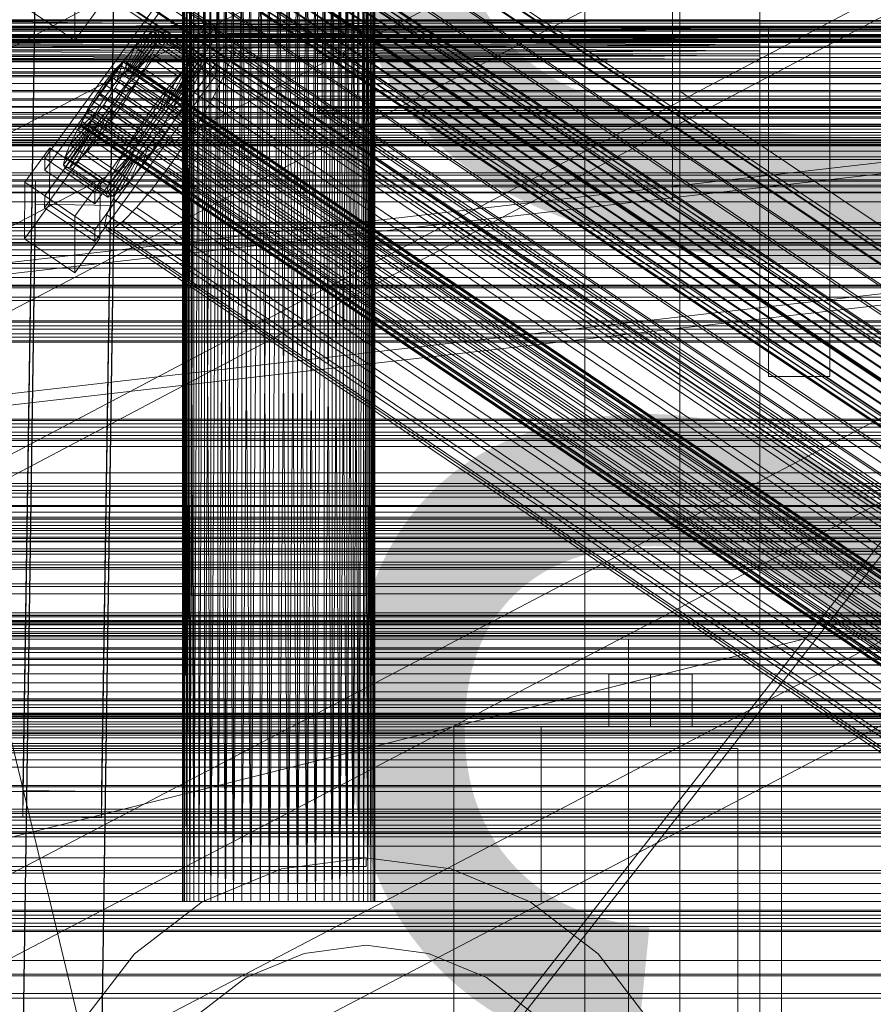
# Model space of a CAD drawing. Header units: millimetres. Extents: x -4738 to 65662, y -68080 to 6847.
# Tile 268 of 656: x -379 to -184, y -34084 to -33858. Entities that reach past the tile are written whole.
import ezdxf

# ---------------------------------------------------------------- set-up
doc = ezdxf.new("R2010")
doc.units = ezdxf.units.MM
for name, color, linetype, lineweight in [('COTAS_O', 1, 'Continuous', 0), ('frontal_briquetadora', 7, 'Continuous', 0), ('frontal_C01', 7, 'Continuous', 0), ('frontal_C02', 7, 'Continuous', 0), ('frontal_C03', 7, 'Continuous', 0), ('frontal_C10', 7, 'Continuous', 0), ('frontal_dosificador', 7, 'Continuous', 0), ('frontal_mezcladora', 7, 'Continuous', 0), ('frontal_secador', 7, 'Continuous', 0)]:
    doc.layers.add(name, color=color, linetype=linetype, lineweight=lineweight)
doc.dimstyles.new('R19_100', dxfattribs={"dimtxt": 250, "dimasz": 150, "dimexe": 150, "dimexo": 80, "dimgap": 100, "dimtad": 1, "dimtih": 1, "dimtoh": 1, "dimdsep": 46, "dimcen": 0.09, "dimadec": 0, "dimazin": 0, "dimtfac": 1, "dimtdec": 4, "dimtofl": 0, "dimtmove": 0, "dimatfit": 3, "dimfxl": 1, "dimtolj": 1, "dimtzin": 0, "dimarcsym": 0})

# ---------------------------------------------------------------- blocks, each defined once
blk = doc.blocks.new('DIM_R31_48')
at = {"layer": 'COTAS_O'}
for p, q in [((-1725, -33700), (-1575, -33655)), ((1725, -33700), (1575, -33655)), ((-1725, -34400), (-1725, -33700)), ((-1725, -33700), (1725, -33700)), ((-1725, -33700), (-1575, -33745)), ((1725, -33700), (1575, -33745)), ((1725, -34400), (1725, -33700))]:
    blk.add_line(p, q, dxfattribs=at)
blk.add_text('3450 O', height=250, dxfattribs=at).set_placement((0, -33600))
blk = doc.blocks.new('DIM_R31_51')
at = {"layer": 'COTAS_O'}
for p, q in [((-650, -33700), (50, -33700)), ((50, -33700), (5, -33850)), ((50, -34900), (50, -33700)), ((50, -33700), (95, -33850)), ((50, -34900), (5, -34750)), ((50, -34900), (95, -34750)), ((-650, -34900), (50, -34900))]:
    blk.add_line(p, q, dxfattribs=at)
blk.add_text('1200 O', height=250, rotation=90, dxfattribs=at).set_placement((-50, -34300))
blk = doc.blocks.new('DIM_R31_52')
at = {"layer": 'COTAS_O'}
for p, q in [((-650, -34200), (-500, -34155)), ((650, -34200), (500, -34155)), ((-650, -34900), (-650, -34200)), ((-650, -34200), (650, -34200)), ((-650, -34200), (-500, -34245)), ((650, -34200), (500, -34245)), ((650, -34900), (650, -34200))]:
    blk.add_line(p, q, dxfattribs=at)
blk.add_text('1300 O', height=250, dxfattribs=at).set_placement((0, -34100))

msp = doc.modelspace()

# ---------------------------------------------------------------- linework, layer by layer
at = {"layer": 'frontal_briquetadora'}
for p, q in [((-340, -33818), (-340, -33990)), ((-300, -33818), (-300, -33990)), ((-430, -33820), (-223.45, -34680)), ((-341.894, -33820), (-342, -34060)), ((-342, -33820), (-342, -34060)), ((-342, -33820), (-341.894, -34060)), ((-341.577, -33820), (-341.894, -34060)), ((-341.894, -33820), (-341.894, -34060)), ((-341.894, -33820), (-341.577, -34060)), ((-341.053, -33820), (-341.577, -34060)), ((-341.577, -33820), (-341.577, -34060)), ((-341.577, -33820), (-341.053, -34060)), ((-340.325, -33820), (-341.053, -34060)), ((-341.053, -33820), (-341.053, -34060)), ((-341.053, -33820), (-340.325, -34060)), ((-339.402, -33820), (-340.325, -34060)), ((-340.325, -33820), (-340.325, -34060)), ((-340.325, -33820), (-339.402, -34060)), ((-338.292, -33820), (-339.402, -34060)), ((-339.402, -33820), (-339.402, -34060)), ((-337.006, -33820), (-338.292, -34060)), ((-338.292, -33820), (-338.292, -34060)), ((-335.556, -33820), (-337.006, -34060)), ((-337.006, -33820), (-337.006, -34060)), ((-337.006, -33820), (-335.556, -34060)), ((-333.957, -33820), (-335.556, -34060)), ((-335.556, -33820), (-335.556, -34060)), ((-332.223, -33820), (-333.957, -34060)), ((-333.957, -34060), (-333.957, -33820)), ((-333.957, -33820), (-332.223, -34060)), ((-330.371, -33820), (-332.223, -34060)), ((-332.223, -34060), (-332.223, -33820)), ((-332.223, -33820), (-330.371, -34060)), ((-328.419, -33820), (-330.371, -34060)), ((-330.371, -34060), (-330.371, -33820)), ((-326.386, -33820), (-328.419, -34060)), ((-328.419, -34060), (-328.419, -33820)), ((-328.419, -33820), (-326.386, -34060)), ((-324.292, -33820), (-326.386, -34060)), ((-326.386, -34060), (-326.386, -33820)), ((-322.156, -33820), (-324.292, -34060)), ((-324.292, -34060), (-324.292, -33820)), ((-324.292, -33820), (-322.156, -34060)), ((-320, -33820), (-322.156, -34060)), ((-322.156, -34060), (-322.156, -33820)), ((-320, -34060), (-320, -33820)), ((-317.844, -33820), (-320, -34060)), ((-317.844, -34060), (-320, -33820)), ((-317.844, -33820), (-317.844, -34060)), ((-317.844, -34060), (-315.708, -33820)), ((-315.708, -34060), (-317.844, -33820)), ((-315.708, -33820), (-315.708, -34060)), ((-315.708, -34060), (-313.614, -33820)), ((-313.614, -34060), (-315.708, -33820)), ((-313.614, -33820), (-313.614, -34060)), ((-313.614, -34060), (-311.581, -33820)), ((-311.581, -34060), (-313.614, -33820)), ((-311.581, -33820), (-311.581, -34060)), ((-311.581, -34060), (-309.629, -33820)), ((-309.629, -33820), (-309.629, -34060)), ((-309.629, -34060), (-307.777, -33820)), ((-307.777, -34060), (-309.629, -33820)), ((-307.777, -33820), (-307.777, -34060)), ((-307.777, -34060), (-306.043, -33820)), ((-306.043, -34060), (-307.777, -33820)), ((-306.043, -33820), (-306.043, -34060)), ((-306.043, -34060), (-304.444, -33820)), ((-304.444, -34060), (-306.043, -33820)), ((-304.444, -33820), (-304.444, -34060)), ((-302.994, -33820), (-304.444, -34060)), ((-302.994, -34060), (-304.444, -33820)), ((-302.994, -33820), (-302.994, -34060)), ((-301.708, -33820), (-302.994, -34060)), ((-301.708, -34060), (-302.994, -33820)), ((-301.708, -33820), (-301.708, -34060)), ((-300.598, -33820), (-301.708, -34060)), ((-300.598, -33820), (-300.598, -34060)), ((-299.675, -33820), (-300.598, -34060)), ((-299.675, -34060), (-300.598, -33820)), ((-299.675, -33820), (-299.675, -34060)), ((-298.947, -33820), (-299.675, -34060)), ((-299.675, -33820), (-298.947, -34060)), ((-298.947, -33820), (-298.947, -34060)), ((-298.423, -33820), (-298.947, -34060)), ((-298.947, -33820), (-298.423, -34060)), ((-298.423, -33820), (-298.423, -34060)), ((-298.106, -33820), (-298.423, -34060)), ((-298.423, -33820), (-298.106, -34060)), ((-298.106, -33820), (-298.106, -34060)), ((-298, -33820), (-298.106, -34060)), ((-298, -33820), (-298, -34060)), ((-210, -33820), (-210, -34060)), ((-210, -34260), (-210, -33820)), ((-210, -34680), (-210, -33820)), ((-210, -33848.563), (-210, -33859.811)), ((-210, -33860.322), (-210, -33849.302)), ((-210, -33853.384), (-210, -34060)), ((-210, -33863.7), (-210, -33854.679)), ((-210, -33855.32), (-210, -33864.056)), ((-210, -33855.985), (-210, -33858.384)), ((-210, -34060), (-210, -33855.985)), ((-210, -33858.384), (-430, -33858.384)), ((-210, -33858.384), (-430, -33860.559)), ((-210, -33860.559), (-430, -33858.384)), ((-210, -33858.384), (-210, -33860.559)), ((-210, -34060), (-210, -33858.384)), ((-210, -33859.811), (-210, -33866.154)), ((-210, -33866.336), (-210, -33860.322)), ((-208, -33860), (-208, -33940)), ((-194, -33860), (-208, -33860)), ((-194, -33940), (-194, -33860)), ((-210, -33860.559), (-430, -33860.559)), ((-210, -33860.559), (-430, -33862.488)), ((-210, -33862.488), (-430, -33860.559)), ((-210, -33862.488), (-430, -33862.488)), ((-210, -33862.488), (-430, -33864.153)), ((-210, -33864.153), (-430, -33862.488)), ((-210, -33860.559), (-210, -33862.488)), ((-210, -33860.559), (-210, -34060)), ((-210, -33862.488), (-210, -33864.153)), ((-210, -33862.488), (-210, -34060)), ((-210, -33864.153), (-430, -33864.153)), ((-210, -33864.153), (-430, -33865.538)), ((-210, -33865.538), (-430, -33864.153)), ((-210, -33867.047), (-210, -33863.7)), ((-210, -33864.056), (-210, -33867.047)), ((-210, -33864.153), (-210, -33865.538)), ((-210, -33864.153), (-210, -34060)), ((-210, -33865.538), (-430, -33865.538)), ((-210, -33865.538), (-430, -33866.629)), ((-210, -33866.629), (-430, -33865.538)), ((-210, -33866.629), (-430, -33866.629)), ((-210, -33866.629), (-430, -33867.416)), ((-210, -33867.416), (-430, -33866.629)), ((-210, -33865.538), (-210, -33866.629)), ((-210, -33865.538), (-210, -34060)), ((-210, -33866.154), (-210, -33866.336)), ((-210, -33866.629), (-210, -33867.416)), ((-210, -33866.629), (-210, -34060)), ((-160, -33867.047), (-210, -33867.047)), ((-210, -33867.416), (-430, -33867.416)), ((-210, -33867.416), (-430, -33867.891)), ((-210, -33867.891), (-430, -33867.416)), ((-210, -33867.891), (-430, -33867.891)), ((-210, -33867.891), (-430, -33868.05)), ((-210, -33868.05), (-430, -33867.891)), ((-210, -33868.05), (-430, -33868.05)), ((-210, -33867.416), (-210, -33867.891)), ((-210, -33867.416), (-210, -34060)), ((-210, -33867.891), (-210, -33868.05)), ((-210, -33867.891), (-210, -34060)), ((-210, -33868.05), (-210, -34060)), ((-210, -33880.454), (-210, -33875.627)), ((-208, -33880.454), (-208, -33875.627)), ((-194, -33880.454), (-194, -33875.627)), ((-210, -33889.153), (-210, -33880.454)), ((-208, -33889.153), (-208, -33880.454)), ((-194, -33889.153), (-194, -33880.454)), ((-210, -33900), (-210, -33889.153)), ((-208, -33900), (-208, -33889.153)), ((-194, -33900), (-194, -33889.153)), ((-208, -33900), (-210, -33900)), ((-210, -33900), (-210, -33910.847)), ((-208, -33900), (-208, -33910.847)), ((184, -33900), (-194, -33900)), ((-194, -33900), (-194, -33910.847)), ((-210, -33910.847), (-210, -33919.546)), ((-208, -33910.847), (-208, -33919.546)), ((-194, -33910.847), (-194, -33919.546)), ((-210, -33919.546), (-210, -33924.373)), ((-208, -33919.546), (-208, -33924.373)), ((-194, -33919.546), (-194, -33924.373)), ((-208, -33940), (-194, -33940)), ((-338.019, -33990), (-340, -33990)), ((-332.47, -33990), (-338.019, -33990)), ((-324.45, -33990), (-332.47, -33990)), ((-315.55, -33990), (-324.45, -33990)), ((-307.53, -33990), (-315.55, -33990)), ((-301.981, -33990), (-307.53, -33990)), ((-300, -33990), (-301.981, -33990)), ((-210, -34060), (-430, -34060)), ((-335.556, -34060), (-430, -34060)), ((-430, -34060), (-333.957, -34060)), ((-337.006, -34060), (-430, -34060)), ((-338.292, -34060), (-430, -34060)), ((-430, -34060), (-332.223, -34060)), ((-339.402, -34060), (-430, -34060)), ((-430, -34060), (-330.371, -34060)), ((-340.325, -34060), (-430, -34060)), ((-430, -34060), (-328.419, -34060)), ((-341.053, -34060), (-430, -34060)), ((-430, -34060), (-326.386, -34060)), ((-430, -34060), (-324.292, -34060)), ((-341.577, -34060), (-430, -34060)), ((-341.894, -34060), (-430, -34060)), ((-430, -34060), (-322.156, -34060)), ((-342, -34060), (-430, -34060)), ((-430, -34060), (-320, -34060)), ((-342, -34060), (-341.894, -34060)), ((-341.894, -34060), (-341.577, -34060)), ((-341.577, -34060), (-341.053, -34060)), ((-341.053, -34060), (-340.325, -34060)), ((-340.325, -34060), (-339.402, -34060)), ((-339.402, -34060), (-338.292, -34060)), ((-338.292, -34060), (-337.006, -34060)), ((-337.006, -34060), (-335.556, -34060)), ((-335.556, -34060), (-333.957, -34060)), ((-333.957, -34060), (-332.223, -34060)), ((-332.223, -34060), (-330.371, -34060)), ((-330.371, -34060), (-328.419, -34060)), ((-328.419, -34060), (-326.386, -34060)), ((-326.386, -34060), (-324.292, -34060)), ((-324.292, -34060), (-322.156, -34060)), ((-322.156, -34060), (-320, -34060)), ((-210, -34060), (-320, -34060)), ((-317.844, -34060), (-320, -34060)), ((-315.708, -34060), (-317.844, -34060)), ((-317.844, -34060), (-210, -34060)), ((-313.614, -34060), (-315.708, -34060)), ((-315.708, -34060), (-210, -34060)), ((-311.581, -34060), (-313.614, -34060)), ((-313.614, -34060), (-210, -34060)), ((-309.629, -34060), (-311.581, -34060)), ((-311.581, -34060), (-210, -34060)), ((-307.777, -34060), (-309.629, -34060)), ((-309.629, -34060), (-210, -34060)), ((-306.043, -34060), (-307.777, -34060)), ((-307.777, -34060), (-210, -34060)), ((-304.444, -34060), (-306.043, -34060)), ((-306.043, -34060), (-210, -34060)), ((-302.994, -34060), (-304.444, -34060)), ((-304.444, -34060), (-210, -34060)), ((-301.708, -34060), (-302.994, -34060)), ((-302.994, -34060), (-210, -34060)), ((-300.598, -34060), (-301.708, -34060)), ((-301.708, -34060), (-210, -34060)), ((-210, -34060), (-300.598, -34060)), ((-299.675, -34060), (-300.598, -34060)), ((-210, -34060), (-299.675, -34060)), ((-298.947, -34060), (-299.675, -34060)), ((-210, -34060), (-298.947, -34060)), ((-298.423, -34060), (-298.947, -34060)), ((-210, -34060), (-298.423, -34060)), ((-298.106, -34060), (-298.423, -34060)), ((-210, -34060), (-298.106, -34060)), ((-298, -34060), (-298.106, -34060)), ((-210, -34060), (-298, -34060)), ((-210, -34060), (-210, -34490)), ((-210, -34260), (-210, -34060)), ((-210, -34060), (-210, -34496)), ((-210, -34060), (-210, -34305))]:
    msp.add_line(p, q, dxfattribs=at)
at = {"layer": 'frontal_C01'}
for p, q in [((-250, -33373.251), (-250, -35948.844)), ((-250, -35953.656), (-250, -33378.064)), ((-228.298, -33666.04), (-228.298, -33928.654)), ((-228.298, -33934.434), (-228.298, -33671.821)), ((-373.501, -33890.064), (-345.969, -33852.21)), ((-345.969, -33852.21), (-334.501, -33859.946)), ((-345.981, -33854.906), (-373.513, -33892.761)), ((-334.513, -33862.643), (-345.981, -33854.906)), ((-334.501, -33859.946), (-362.033, -33897.801)), ((-334.501, -33859.946), (-334.513, -33862.643)), ((980, -33862.304), (-980, -33862.304)), ((-373.539, -33898.692), (-346.008, -33860.838)), ((-354.71, -33869.828), (-350.645, -33862.346)), ((-353.892, -33869.203), (-348.918, -33861.025)), ((-353.378, -33869.079), (-347.835, -33860.764)), ((-353.205, -33869.465), (-347.47, -33861.579)), ((-350.645, -33862.346), (-352.899, -33864.635)), ((-348.918, -33861.025), (-350.645, -33862.346)), ((-350.645, -33862.346), (-340.816, -33868.977)), ((-347.835, -33860.764), (-348.918, -33861.025)), ((-348.918, -33861.025), (-339.088, -33867.656)), ((-347.847, -33863.416), (-347.47, -33861.579)), ((-347.835, -33860.764), (-338.005, -33867.395)), ((-347.47, -33861.579), (-347.835, -33860.764)), ((-347.47, -33861.579), (-337.64, -33868.21)), ((-346.02, -33863.534), (-346.008, -33860.838)), ((-346.008, -33860.838), (-334.539, -33868.574)), ((-346.02, -33863.534), (-373.551, -33901.388)), ((-362.045, -33900.497), (-334.513, -33862.643)), ((-355.777, -33870.913), (-352.899, -33864.635)), ((-352.899, -33864.635), (-355.525, -33867.737)), ((-353.384, -33870.335), (-347.847, -33863.416)), ((-352.899, -33864.635), (-343.069, -33871.266)), ((-348.941, -33866.148), (-347.847, -33863.416)), ((-347.847, -33863.416), (-338.017, -33870.047)), ((-334.551, -33871.27), (-346.02, -33863.534)), ((-332.629, -33864.633), (-334.938, -33866.398)), ((-331.181, -33864.284), (-332.629, -33864.633)), ((-332.629, -33864.633), (-148.32, -33988.968)), ((-330.692, -33865.373), (-331.181, -33864.284)), ((-331.181, -33864.284), (-146.872, -33988.618)), ((-353.902, -33871.63), (-348.941, -33866.148)), ((-350.678, -33869.59), (-348.941, -33866.148)), ((-348.941, -33866.148), (-339.111, -33872.779)), ((-334.938, -33866.398), (-337.95, -33869.458)), ((-334.938, -33866.398), (-150.629, -33990.733)), ((-331.197, -33867.828), (-330.692, -33865.373)), ((-330.692, -33865.373), (-146.383, -33989.708)), ((-334.539, -33868.574), (-362.071, -33906.429)), ((-355.525, -33867.737), (-358.345, -33871.44)), ((-356.348, -33868.723), (-357.415, -33869.808)), ((-357.021, -33872.382), (-355.525, -33867.737)), ((-355.53, -33868.098), (-356.348, -33868.723)), ((-356.348, -33868.723), (-142.549, -34012.952)), ((-355.541, -33870.524), (-355.022, -33869.23)), ((-355.017, -33867.974), (-355.53, -33868.098)), ((-355.53, -33868.098), (-141.731, -34012.326)), ((-355.525, -33867.737), (-345.695, -33874.368)), ((-355.022, -33869.23), (-354.844, -33868.36)), ((-355.022, -33869.23), (-141.224, -34013.458)), ((-354.844, -33868.36), (-355.017, -33867.974)), ((-355.017, -33867.974), (-141.218, -34012.202)), ((-354.844, -33868.36), (-141.045, -34012.589)), ((-354.71, -33869.828), (-353.892, -33869.203)), ((-353.892, -33869.203), (-353.378, -33869.079)), ((-344.062, -33875.834), (-353.892, -33869.203)), ((-343.549, -33875.71), (-353.378, -33869.079)), ((-353.378, -33869.079), (-353.205, -33869.465)), ((-340.816, -33868.977), (-344.88, -33876.46)), ((-339.088, -33867.656), (-344.062, -33875.834)), ((-338.005, -33867.395), (-343.549, -33875.71)), ((-337.64, -33868.21), (-343.376, -33876.097)), ((-343.069, -33871.266), (-340.816, -33868.977)), ((-340.816, -33868.977), (-339.088, -33867.656)), ((-339.088, -33867.656), (-338.005, -33867.395)), ((-337.64, -33868.21), (-338.017, -33870.047)), ((-338.005, -33867.395), (-337.64, -33868.21)), ((-334.539, -33868.574), (-334.551, -33871.27)), ((-332.659, -33871.481), (-331.197, -33867.828)), ((-331.197, -33867.828), (-146.887, -33992.163)), ((-362.083, -33909.125), (-334.551, -33871.27)), ((-358.345, -33871.44), (-361.166, -33875.493)), ((-358.659, -33871.277), (-359.995, -33873.031)), ((-357.415, -33869.808), (-358.659, -33871.277)), ((-358.659, -33871.277), (-144.861, -34015.505)), ((-358.345, -33871.44), (-358.357, -33874.137)), ((-348.515, -33878.072), (-358.345, -33871.44)), ((-357.415, -33869.808), (-143.617, -34014.036)), ((-357.021, -33872.382), (-355.777, -33870.913)), ((-356.363, -33872.155), (-355.541, -33870.524)), ((-355.777, -33870.913), (-354.71, -33869.828)), ((-345.947, -33877.544), (-355.777, -33870.913)), ((-355.541, -33870.524), (-141.742, -34014.753)), ((-354.725, -33873.26), (-350.678, -33869.59)), ((-344.88, -33876.46), (-354.71, -33869.828)), ((-353.384, -33870.335), (-353.902, -33871.63)), ((-353.205, -33869.465), (-353.384, -33870.335)), ((-343.554, -33876.967), (-353.384, -33870.335)), ((-343.376, -33876.097), (-353.205, -33869.465)), ((-352.938, -33873.508), (-350.678, -33869.59)), ((-350.678, -33869.59), (-340.848, -33876.221)), ((-343.069, -33871.266), (-345.947, -33877.544)), ((-345.695, -33874.368), (-343.069, -33871.266)), ((-338.017, -33870.047), (-343.554, -33876.967)), ((-337.95, -33869.458), (-341.461, -33873.605)), ((-338.017, -33870.047), (-339.111, -33872.779)), ((-337.95, -33869.458), (-153.641, -33993.793)), ((-334.981, -33876.083), (-332.659, -33871.481)), ((-332.659, -33871.481), (-148.35, -33995.816)), ((-359.995, -33873.031), (-361.332, -33874.951)), ((-146.196, -34017.26), (-359.995, -33873.031)), ((-358.357, -33874.137), (-357.021, -33872.382)), ((-357.434, -33874.011), (-356.363, -33872.155)), ((-347.191, -33879.013), (-357.021, -33872.382)), ((-356.363, -33872.155), (-142.565, -34016.383)), ((-354.725, -33873.26), (-355.796, -33875.116)), ((-355.796, -33875.116), (-352.938, -33873.508)), ((-355.569, -33877.633), (-352.938, -33873.508)), ((-353.902, -33871.63), (-354.725, -33873.26)), ((-344.895, -33879.891), (-354.725, -33873.26)), ((-344.073, -33878.261), (-353.902, -33871.63)), ((-352.938, -33873.508), (-343.108, -33880.139)), ((-341.461, -33873.605), (-345.231, -33878.556)), ((-339.111, -33872.779), (-344.073, -33878.261)), ((-341.461, -33873.605), (-157.152, -33997.94)), ((-339.111, -33872.779), (-340.848, -33876.221)), ((-361.166, -33875.493), (-363.797, -33879.619)), ((-361.332, -33874.951), (-362.578, -33876.905)), ((-361.332, -33874.951), (-147.533, -34019.179)), ((-359.693, -33876.056), (-361.166, -33875.493)), ((-361.166, -33875.493), (-351.336, -33882.124)), ((-360.939, -33878.011), (-359.693, -33876.056)), ((-360.017, -33877.884), (-358.68, -33875.965)), ((-359.693, -33876.056), (-358.357, -33874.137)), ((-349.863, -33882.687), (-359.693, -33876.056)), ((-358.68, -33875.965), (-357.434, -33874.011)), ((-358.68, -33875.965), (-144.881, -34020.193)), ((-358.357, -33874.137), (-348.527, -33880.768)), ((-357.434, -33874.011), (-143.635, -34018.239)), ((-355.796, -33875.116), (-357.042, -33877.07)), ((-345.966, -33881.747), (-355.796, -33875.116)), ((-348.515, -33878.072), (-345.695, -33874.368)), ((-345.695, -33874.368), (-347.191, -33879.013)), ((-344.062, -33875.834), (-344.88, -33876.46)), ((-343.549, -33875.71), (-344.062, -33875.834)), ((-343.376, -33876.097), (-343.549, -33875.71)), ((-338.003, -33881.32), (-334.981, -33876.083)), ((-334.981, -33876.083), (-150.672, -34000.418)), ((-360.939, -33878.011), (-363.797, -33879.619)), ((-362.578, -33876.905), (-363.648, -33878.761)), ((-362.578, -33876.905), (-148.779, -34021.134)), ((-362.01, -33879.866), (-360.939, -33878.011)), ((-361.352, -33879.639), (-360.017, -33877.884)), ((-351.109, -33884.642), (-360.939, -33878.011)), ((-360.017, -33877.884), (-146.218, -34022.113)), ((-358.39, -33881.686), (-355.569, -33877.633)), ((-357.042, -33877.07), (-358.378, -33878.99)), ((-357.042, -33877.07), (-355.569, -33877.633)), ((-347.212, -33883.701), (-357.042, -33877.07)), ((-355.569, -33877.633), (-345.739, -33884.264)), ((-351.336, -33882.124), (-348.515, -33878.072)), ((-348.527, -33880.768), (-348.515, -33878.072)), ((-345.947, -33877.544), (-347.191, -33879.013)), ((-344.88, -33876.46), (-345.947, -33877.544)), ((-340.848, -33876.221), (-344.895, -33879.891)), ((-344.895, -33879.891), (-344.073, -33878.261)), ((-344.073, -33878.261), (-343.554, -33876.967)), ((-343.554, -33876.967), (-343.376, -33876.097)), ((-340.848, -33876.221), (-343.108, -33880.139)), ((-363.797, -33879.619), (-366.057, -33883.536)), ((-362.01, -33879.866), (-366.057, -33883.536)), ((-364.471, -33880.391), (-364.989, -33881.686)), ((-363.648, -33878.761), (-364.471, -33880.391)), ((-364.471, -33880.391), (-150.672, -34024.62)), ((-363.797, -33879.619), (-353.967, -33886.25)), ((-363.648, -33878.761), (-149.85, -34022.989)), ((-362.833, -33881.497), (-362.01, -33879.866)), ((-362.596, -33881.108), (-361.352, -33879.639)), ((-352.18, -33886.497), (-362.01, -33879.866)), ((-361.352, -33879.639), (-147.554, -34023.867)), ((-358.378, -33878.99), (-359.714, -33880.744)), ((-358.378, -33878.99), (-358.39, -33881.686)), ((-348.548, -33885.621), (-358.378, -33878.99)), ((-345.231, -33878.556), (-349.002, -33883.974)), ((-347.191, -33879.013), (-348.527, -33880.768)), ((-345.966, -33881.747), (-344.895, -33879.891)), ((-343.108, -33880.139), (-345.966, -33881.747)), ((-343.108, -33880.139), (-345.739, -33884.264)), ((-160.922, -34002.891), (-345.231, -33878.556)), ((-363.351, -33882.791), (-368.888, -33889.711)), ((-362.833, -33881.497), (-367.794, -33886.978)), ((-364.989, -33881.686), (-365.168, -33882.556)), ((-365.168, -33882.556), (-364.995, -33882.942)), ((-365.168, -33882.556), (-151.369, -34026.784)), ((-364.995, -33882.942), (-364.482, -33882.818)), ((-364.989, -33881.686), (-151.191, -34025.914)), ((-364.482, -33882.818), (-363.664, -33882.193)), ((-364.482, -33882.818), (-150.683, -34027.046)), ((-360.958, -33882.213), (-363.836, -33888.492)), ((-363.664, -33882.193), (-362.596, -33881.108)), ((-363.664, -33882.193), (-149.865, -34026.421)), ((-363.53, -33883.661), (-363.351, -33882.791)), ((-363.351, -33882.791), (-362.833, -33881.497)), ((-353.521, -33889.422), (-363.351, -33882.791)), ((-353.003, -33888.128), (-362.833, -33881.497)), ((-362.596, -33881.108), (-148.798, -34025.337)), ((-360.958, -33882.213), (-362.025, -33883.298)), ((-359.714, -33880.744), (-361.21, -33885.389)), ((-361.21, -33885.389), (-358.39, -33881.686)), ((-359.714, -33880.744), (-360.958, -33882.213)), ((-351.128, -33888.845), (-360.958, -33882.213)), ((-349.884, -33887.375), (-359.714, -33880.744)), ((-358.39, -33881.686), (-348.56, -33888.317)), ((-353.967, -33886.25), (-351.336, -33882.124)), ((-351.336, -33882.124), (-349.863, -33882.687)), ((-349.863, -33882.687), (-351.109, -33884.642)), ((-348.527, -33880.768), (-349.863, -33882.687)), ((-347.212, -33883.701), (-345.966, -33881.747)), ((-341.52, -33886.835), (-338.003, -33881.32)), ((-338.003, -33881.32), (-153.694, -34005.655)), ((-363.53, -33883.661), (-369.265, -33891.547)), ((-363.357, -33884.047), (-368.9, -33892.362)), ((-362.843, -33883.923), (-367.817, -33892.101)), ((-366.057, -33883.536), (-367.794, -33886.978)), ((-362.025, -33883.298), (-366.09, -33890.781)), ((-366.057, -33883.536), (-356.228, -33890.167)), ((-364.995, -33882.942), (-151.196, -34027.17)), ((-363.357, -33884.047), (-363.53, -33883.661)), ((-353.7, -33890.292), (-363.53, -33883.661)), ((-362.843, -33883.923), (-363.357, -33884.047)), ((-353.527, -33890.678), (-363.357, -33884.047)), ((-362.025, -33883.298), (-362.843, -33883.923)), ((-353.014, -33890.554), (-362.843, -33883.923)), ((-352.196, -33889.929), (-362.025, -33883.298)), ((-353.967, -33886.25), (-351.109, -33884.642)), ((-349.002, -33883.974), (-352.519, -33889.49)), ((-351.109, -33884.642), (-352.18, -33886.497)), ((-349.002, -33883.974), (-164.693, -34008.309)), ((-345.739, -33884.264), (-348.56, -33888.317)), ((-348.548, -33885.621), (-347.212, -33883.701)), ((-345.739, -33884.264), (-347.212, -33883.701)), ((-367.794, -33886.978), (-368.888, -33889.711)), ((-367.794, -33886.978), (-357.964, -33893.61)), ((-363.836, -33888.492), (-361.21, -33885.389)), ((-361.21, -33885.389), (-351.38, -33892.021)), ((-356.228, -33890.167), (-353.967, -33886.25)), ((-356.228, -33890.167), (-352.18, -33886.497)), ((-352.18, -33886.497), (-353.003, -33888.128)), ((-349.884, -33887.375), (-348.548, -33885.621)), ((-348.56, -33888.317), (-348.548, -33885.621)), ((-345.291, -33892.253), (-341.52, -33886.835)), ((-341.52, -33886.835), (-157.211, -34011.17)), ((-378.086, -33895.565), (-372.35, -33887.678)), ((-372.408, -33900.62), (-372.35, -33887.678)), ((-372.35, -33887.678), (-360.882, -33895.415)), ((-366.09, -33890.781), (-363.836, -33888.492)), ((-363.836, -33888.492), (-354.006, -33895.123)), ((-359.058, -33896.342), (-353.521, -33889.422)), ((-357.964, -33893.61), (-353.003, -33888.128)), ((-352.519, -33889.49), (-355.541, -33894.727)), ((-354.006, -33895.123), (-351.128, -33888.845)), ((-353.521, -33889.422), (-353.7, -33890.292)), ((-353.003, -33888.128), (-353.521, -33889.422)), ((-352.519, -33889.49), (-168.21, -34013.824)), ((-352.196, -33889.929), (-351.128, -33888.845)), ((-351.38, -33892.021), (-349.884, -33887.375)), ((-348.56, -33888.317), (-351.38, -33892.021)), ((-351.128, -33888.845), (-349.884, -33887.375)), ((-373.501, -33890.064), (-373.513, -33892.761)), ((-362.033, -33897.801), (-373.501, -33890.064)), ((-368.888, -33889.711), (-369.265, -33891.547)), ((-369.265, -33891.547), (-368.9, -33892.362)), ((-369.265, -33891.547), (-359.436, -33898.178)), ((-368.888, -33889.711), (-359.058, -33896.342)), ((-367.817, -33892.101), (-366.09, -33890.781)), ((-366.09, -33890.781), (-356.26, -33897.412)), ((-359.436, -33898.178), (-353.7, -33890.292)), ((-359.07, -33898.994), (-353.527, -33890.678)), ((-357.987, -33898.732), (-353.014, -33890.554)), ((-357.964, -33893.61), (-356.228, -33890.167)), ((-356.26, -33897.412), (-352.196, -33889.929)), ((-353.7, -33890.292), (-353.527, -33890.678)), ((-353.527, -33890.678), (-353.014, -33890.554)), ((-353.014, -33890.554), (-352.196, -33889.929)), ((-373.513, -33892.761), (-362.045, -33900.497)), ((-368.9, -33892.362), (-367.817, -33892.101)), ((-368.9, -33892.362), (-359.07, -33898.994)), ((-367.817, -33892.101), (-357.987, -33898.732)), ((-359.058, -33896.342), (-357.964, -33893.61)), ((-351.38, -33892.021), (-354.006, -33895.123)), ((-349.061, -33897.204), (-345.291, -33892.253)), ((-345.291, -33892.253), (-160.982, -34016.588)), ((-378.512, -34090.309), (-375.644, -33895.198)), ((-378.086, -33895.565), (-378.143, -33908.506)), ((-366.618, -33903.301), (-378.086, -33895.565)), ((-375.644, -33900.591), (-375.644, -33895.198)), ((-375.644, -33895.198), (-357.646, -33895.444)), ((-360.882, -33895.415), (-366.618, -33903.301)), ((-360.882, -33895.415), (-360.939, -33908.356)), ((-357.646, -33895.444), (-360.514, -34090.554)), ((-359.436, -33898.178), (-359.058, -33896.342)), ((-355.541, -33894.727), (-357.863, -33899.328)), ((-357.646, -33895.444), (-357.646, -33900.836)), ((-354.006, -33895.123), (-356.26, -33897.412)), ((-355.541, -33894.727), (-171.232, -34019.061)), ((-362.045, -33900.497), (-362.033, -33897.801)), ((-359.07, -33898.994), (-359.436, -33898.178)), ((-356.26, -33897.412), (-357.987, -33898.732)), ((-352.572, -33901.351), (-349.061, -33897.204)), ((-349.061, -33897.204), (-164.752, -34021.539)), ((-378.512, -34095.702), (-375.644, -33900.591)), ((-372.408, -33900.62), (-378.143, -33908.506)), ((-357.646, -33900.836), (-375.644, -33900.591)), ((-373.539, -33898.692), (-373.551, -33901.388)), ((-362.071, -33906.429), (-373.539, -33898.692)), ((-360.939, -33908.356), (-372.408, -33900.62)), ((-360.514, -34095.947), (-357.646, -33900.836)), ((-357.863, -33899.328), (-359.326, -33902.981)), ((-357.987, -33898.732), (-359.07, -33898.994)), ((-357.863, -33899.328), (-173.554, -34023.663)), ((-373.551, -33901.388), (-362.083, -33909.125)), ((-359.326, -33902.981), (-359.83, -33905.436)), ((-359.326, -33902.981), (-175.016, -34027.316)), ((-355.584, -33904.411), (-352.572, -33901.351)), ((-352.572, -33901.351), (-168.263, -34025.686)), ((-366.675, -33916.243), (-366.618, -33903.301)), ((-357.893, -33906.176), (-355.584, -33904.411)), ((-355.584, -33904.411), (-171.275, -34028.746)), ((-362.083, -33909.125), (-362.071, -33906.429)), ((-359.83, -33905.436), (-359.341, -33906.526)), ((-359.83, -33905.436), (-175.521, -34029.771)), ((-359.341, -33906.526), (-357.893, -33906.176)), ((-359.341, -33906.526), (-175.032, -34030.861)), ((-357.893, -33906.176), (-173.584, -34030.511)), ((-378.143, -33908.506), (-366.675, -33916.243)), ((-366.675, -33916.243), (-360.939, -33908.356)), ((980, -33912.304), (-980, -33912.304)), ((980, -33917.304), (-980, -33917.304)), ((-130, -33994.965), (-228.298, -33928.654)), ((-228.298, -33928.654), (-228.298, -34191.267)), ((-228.298, -33928.654), (-228.298, -33934.434)), ((-228.298, -34197.047), (-228.298, -33934.434)), ((-228.298, -33934.434), (-130, -34000.746)), ((-450, -34013.679), (450, -34013.679)), ((450, -34024.464), (-450, -34024.464)), ((450, -34047.383), (-450, -34047.383)), ((-450, -34058.168), (450, -34058.168))]:
    msp.add_line(p, q, dxfattribs=at)
at = {"layer": 'frontal_C02'}
for p, q in [((-250, -32921.727), (-250, -35767.183)), ((-250, -35771.953), (-250, -32926.497)), ((-228.298, -33584.212), (-228.298, -33874.707)), ((-228.298, -33880.437), (-228.298, -33589.943)), ((-331.181, -33810.695), (-146.872, -33933.95)), ((-334.938, -33812.44), (-150.629, -33935.695)), ((-332.629, -33810.853), (-148.32, -33934.108)), ((-330.692, -33811.978), (-146.383, -33935.233)), ((-356.348, -33815.102), (-142.549, -33958.077)), ((-355.53, -33814.539), (-141.731, -33957.515)), ((-355.017, -33814.483), (-141.218, -33957.459)), ((-354.844, -33814.938), (-141.045, -33957.913)), ((-331.197, -33814.614), (-146.887, -33937.869)), ((-357.415, -33816.133), (-143.617, -33959.108)), ((-355.541, -33817.222), (-141.742, -33960.197)), ((-355.022, -33815.872), (-141.224, -33958.847)), ((-337.95, -33815.35), (-153.641, -33938.604)), ((-146.196, -33962.266), (-359.995, -33819.291)), ((-358.659, -33817.561), (-144.861, -33960.537)), ((-356.363, -33818.895), (-142.565, -33961.871)), ((-341.461, -33819.382), (-157.152, -33942.637)), ((-332.659, -33818.423), (-148.35, -33941.678)), ((-361.332, -33821.203), (-147.533, -33964.178)), ((-357.434, -33820.779), (-143.635, -33963.754)), ((-362.578, -33823.168), (-148.779, -33966.143)), ((-358.68, -33822.743), (-144.881, -33965.719)), ((-160.922, -33947.518), (-345.231, -33824.263)), ((-334.981, -33823.147), (-150.672, -33946.401)), ((-363.648, -33825.051), (-149.85, -33968.027)), ((-361.352, -33826.385), (-147.554, -33969.361)), ((-360.017, -33824.656), (-146.218, -33967.631)), ((-364.989, -33828.075), (-151.191, -33971.05)), ((-364.471, -33826.725), (-150.672, -33969.7)), ((-362.596, -33827.814), (-148.798, -33970.789)), ((-338.003, -33828.462), (-153.694, -33951.717)), ((-365.168, -33829.009), (-151.369, -33971.984)), ((-364.995, -33829.463), (-151.196, -33972.439)), ((-364.482, -33829.407), (-150.683, -33972.383)), ((-363.664, -33828.845), (-149.865, -33971.82)), ((-349.002, -33829.66), (-164.693, -33952.915)), ((-352.519, -33835.205), (-168.21, -33958.46)), ((-341.52, -33834.007), (-157.211, -33957.262)), ((-345.291, -33839.404), (-160.982, -33962.659)), ((-378.512, -34034.638), (-375.644, -33841.233)), ((-357.646, -33841.476), (-360.514, -34034.881)), ((-355.541, -33840.521), (-171.232, -33963.775)), ((-349.061, -33844.285), (-164.752, -33967.54)), ((-357.863, -33845.244), (-173.554, -33968.499)), ((-378.512, -34040.599), (-375.644, -33847.194)), ((-366.675, -33863.14), (-366.618, -33848.834)), ((-360.514, -34040.842), (-357.646, -33847.437)), ((-359.326, -33849.053), (-175.016, -33972.308)), ((-352.572, -33848.318), (-168.263, -33971.572)), ((-355.584, -33851.227), (-171.275, -33974.481)), ((-359.83, -33851.689), (-175.521, -33974.944)), ((-359.341, -33852.972), (-175.032, -33976.227)), ((-357.893, -33852.814), (-173.584, -33976.069)), ((-311.15, -33853.336), (-311.15, -33859.94)), ((-378.143, -33855.471), (-366.675, -33863.14)), ((-366.675, -33863.14), (-360.939, -33855.323)), ((-311.15, -33861.944), (-311.15, -33855.411)), ((-440, -33858.551), (440, -33858.551)), ((-440, -33859.188), (440, -33859.188)), ((-311.15, -33859.94), (-311.15, -33866.164)), ((-311.15, -33859.94), (311.15, -33859.94)), ((-440, -33860.472), (440, -33860.472)), ((-440, -33860.992), (440, -33860.992)), ((-440, -33861.977), (440, -33861.977)), ((-440, -33862.345), (440, -33862.345)), ((-311.15, -33867.961), (-311.15, -33861.944)), ((-311.15, -33861.944), (311.15, -33861.944)), ((-440, -33862.964), (440, -33862.964)), ((-440, -33863.155), (440, -33863.155)), ((-440, -33863.366), (440, -33863.366)), ((-311.15, -33866.164), (-311.15, -33871.585)), ((-311.15, -33866.164), (311.15, -33866.164)), ((-311.15, -33873.052), (-311.15, -33867.961)), ((-311.15, -33867.961), (311.15, -33867.961)), ((-311.15, -33871.585), (-311.15, -33875.833)), ((-311.15, -33871.585), (311.15, -33871.585)), ((-311.15, -33876.871), (-311.15, -33873.052)), ((-311.15, -33873.052), (311.15, -33873.052)), ((-311.15, -33875.833), (-311.15, -33878.619)), ((-311.15, -33875.833), (311.15, -33875.833)), ((-130, -33940.443), (-228.298, -33874.707)), ((-228.298, -33874.707), (-228.298, -34165.201)), ((-228.298, -33874.707), (-228.298, -33880.437)), ((-450, -33876.51), (450, -33876.51)), ((-311.15, -33879.156), (-311.15, -33876.871)), ((-311.15, -33876.871), (311.15, -33876.871)), ((-311.15, -33878.619), (-311.15, -33879.752)), ((-311.15, -33878.619), (311.15, -33878.619)), ((-311.15, -33879.752), (-311.15, -33879.156)), ((-311.15, -33879.156), (311.15, -33879.156)), ((-311.15, -33879.752), (311.15, -33879.752)), ((-228.298, -34170.932), (-228.298, -33880.437)), ((-228.298, -33880.437), (-130, -33946.173)), ((450, -33888.432), (-450, -33888.432)), ((450, -33909.919), (-450, -33909.919)), ((-450, -33921.841), (450, -33921.841)), ((430, -33967.57), (-430, -33967.57)), ((430, -33972.57), (-430, -33972.57)), ((430, -34022.57), (-430, -34022.57)), ((430, -34027.57), (-430, -34027.57)), ((-425, -34029.285), (425, -34029.285)), ((-360.514, -34034.881), (-378.512, -34034.638)), ((-378.512, -34034.638), (-378.512, -34040.599)), ((-360.514, -34040.842), (-360.514, -34034.881)), ((425, -34040.739), (-425, -34040.739)), ((-378.512, -34040.599), (-360.514, -34040.842)), ((425, -34044.426), (-425, -34044.426)), ((-425, -34055.88), (425, -34055.88))]:
    msp.add_line(p, q, dxfattribs=at)
at = {"layer": 'frontal_C03'}
for p, q in [((1496, -33858.718), (-1496, -33858.718)), ((1496, -33859.984), (-1496, -33859.984)), ((1496, -33860.101), (-1496, -33860.101)), ((1250, -33859.864), (-1250, -33859.864)), ((1250, -33860.181), (-1250, -33860.181)), ((1250, -33860.974), (-1250, -33860.974)), ((-1250, -33861.739), (1250, -33861.739)), ((1250, -33862.042), (-1250, -33862.042)), ((1250, -33862.862), (-1250, -33862.862)), ((1250, -33863.495), (-1250, -33863.495)), ((1250, -33863.626), (-1250, -33863.626)), ((1250, -33864.42), (-1250, -33864.42)), ((1250, -33864.736), (-1250, -33864.736)), ((1250, -33864.749), (-1250, -33864.749)), ((1250, -33869.528), (-1250, -33869.528)), ((1250, -33870.598), (-1250, -33870.598)), ((1250, -33871.133), (-1250, -33871.133)), ((1250, -33871.435), (-1250, -33871.435)), ((1250, -33874.601), (-1250, -33874.601)), ((1250, -33874.895), (-1250, -33874.895)), ((1496, -33878.238), (-1496, -33878.238)), ((1496, -33878.356), (-1496, -33878.356)), ((1496, -33879.622), (-1496, -33879.622)), ((1496, -33879.957), (-1496, -33879.957)), ((-1579, -33880.615), (1579, -33880.615)), ((1496, -33882.297), (-1496, -33882.297)), ((1496, -33882.798), (-1496, -33882.798)), ((-1250, -33880.914), (1250, -33880.914)), ((1250, -33882.322), (-1250, -33882.322)), ((1250, -33882.638), (-1250, -33882.638)), ((1250, -33882.807), (-1250, -33882.807)), ((1250, -33883.432), (-1250, -33883.432)), ((-1250, -33884.196), (1250, -33884.196)), ((-1496, -33885.855), (1496, -33885.855)), ((1496, -33886.446), (-1496, -33886.446)), ((1250, -33885.319), (-1250, -33885.319)), ((1250, -33886.083), (-1250, -33886.083)), ((1250, -33886.877), (-1250, -33886.877)), ((1250, -33887.194), (-1250, -33887.194)), ((1496, -33889.755), (-1496, -33889.755)), ((1496, -33890.346), (-1496, -33890.346)), ((1496, -33893.403), (-1496, -33893.403)), ((1496, -33893.905), (-1496, -33893.905)), ((1250, -33893.394), (-1250, -33893.394)), ((1496, -33896.244), (-1496, -33896.244)), ((1250, -33895.287), (-1250, -33895.287)), ((1496, -33896.579), (-1496, -33896.579)), ((1496, -33897.845), (-1496, -33897.845)), ((1496, -33897.963), (-1496, -33897.963)), ((1250, -33904.779), (-1250, -33904.779)), ((1250, -33905.068), (-1250, -33905.068)), ((1250, -33905.096), (-1250, -33905.096)), ((1250, -33905.89), (-1250, -33905.89)), ((-1250, -33906.654), (1250, -33906.654)), ((1250, -33906.673), (-1250, -33906.673)), ((1250, -33907.777), (-1250, -33907.777)), ((1250, -33908.541), (-1250, -33908.541)), ((1250, -33909.335), (-1250, -33909.335)), ((1250, -33909.652), (-1250, -33909.652)), ((1250, -33914.159), (-1250, -33914.159)), ((1250, -33915.232), (-1250, -33915.232)), ((1250, -33919.283), (-1250, -33919.283)), ((1250, -33919.66), (-1250, -33919.66)), ((-1579, -33922.615), (1579, -33922.615)), ((1250, -33927.237), (-1250, -33927.237)), ((1250, -33927.553), (-1250, -33927.553)), ((1250, -33928.347), (-1250, -33928.347)), ((-1250, -33929.112), (1250, -33929.112)), ((1250, -33930.234), (-1250, -33930.234)), ((1250, -33930.999), (-1250, -33930.999)), ((1250, -33931.793), (-1250, -33931.793)), ((1250, -33932.109), (-1250, -33932.109)), ((1250, -33949.694), (-1250, -33949.694)), ((1250, -33950.011), (-1250, -33950.011)), ((1250, -33950.805), (-1250, -33950.805)), ((-1250, -33951.569), (1250, -33951.569)), ((1250, -33952.692), (-1250, -33952.692)), ((1250, -33953.456), (-1250, -33953.456)), ((1250, -33954.25), (-1250, -33954.25)), ((1250, -33954.567), (-1250, -33954.567)), ((1250, -33972.152), (-1250, -33972.152)), ((1250, -33972.469), (-1250, -33972.469)), ((1250, -33973.263), (-1250, -33973.263)), ((-1250, -33974.027), (1250, -33974.027)), ((1250, -33975.15), (-1250, -33975.15)), ((1250, -33975.914), (-1250, -33975.914)), ((1250, -33976.708), (-1250, -33976.708)), ((1250, -33977.024), (-1250, -33977.024)), ((1250, -33994.61), (-1250, -33994.61)), ((1250, -33994.926), (-1250, -33994.926)), ((1250, -33995.72), (-1250, -33995.72)), ((-1250, -33996.484), (1250, -33996.484)), ((1250, -33997.607), (-1250, -33997.607)), ((1250, -33998.371), (-1250, -33998.371)), ((1250, -33999.165), (-1250, -33999.165)), ((1250, -33999.482), (-1250, -33999.482)), ((1250, -34017.067), (-1250, -34017.067)), ((1250, -34017.384), (-1250, -34017.384)), ((1250, -34018.178), (-1250, -34018.178)), ((-1250, -34018.942), (1250, -34018.942)), ((1250, -34020.065), (-1250, -34020.065)), ((1250, -34020.829), (-1250, -34020.829)), ((1250, -34021.623), (-1250, -34021.623)), ((1250, -34021.94), (-1250, -34021.94)), ((1250, -34039.525), (-1250, -34039.525)), ((1250, -34039.842), (-1250, -34039.842)), ((1250, -34040.636), (-1250, -34040.636)), ((-1250, -34041.4), (1250, -34041.4)), ((1250, -34042.523), (-1250, -34042.523)), ((1250, -34043.287), (-1250, -34043.287)), ((1250, -34044.081), (-1250, -34044.081)), ((1250, -34044.397), (-1250, -34044.397)), ((1250, -34061.983), (-1250, -34061.983)), ((1250, -34062.299), (-1250, -34062.299)), ((1250, -34063.093), (-1250, -34063.093)), ((-1250, -34063.857), (1250, -34063.857)), ((1250, -34064.98), (-1250, -34064.98)), ((1250, -34065.744), (-1250, -34065.744)), ((1250, -34066.538), (-1250, -34066.538)), ((1250, -34066.855), (-1250, -34066.855)), ((1250, -34076.626), (-1250, -34076.626)), ((1250, -34077.003), (-1250, -34077.003)), ((1250, -34081.054), (-1250, -34081.054)), ((1250, -34082.127), (-1250, -34082.127))]:
    msp.add_line(p, q, dxfattribs=at)
at = {"layer": 'frontal_C10'}
for p, q in [((-28.259, -33679.922), (-487.638, -33920.495)), ((-450.818, -33920.495), (8.561, -33679.922)), ((-484.505, -33959.683), (-25.125, -33719.11)), ((-447.685, -33959.683), (11.695, -33719.11)), ((19.331, -33746.29), (-3989.39, -35862.156)), ((-3988.995, -35867.053), (19.726, -33751.187)), ((-765.546, -33860.713), (62.902, -33860.713)), ((-13.767, -33861.166), (-473.146, -34101.739)), ((-436.326, -34101.739), (23.053, -33861.166)), ((-5.167, -33870.674), (-479.43, -33925.104)), ((-456.418, -33925.104), (17.845, -33870.674)), ((32.276, -33876.751), (-796.171, -33876.751)), ((-811.484, -33884.77), (16.964, -33884.77)), ((-747.491, -33886.983), (80.956, -33886.983)), ((65.643, -33895.002), (-762.804, -33895.002)), ((-478.905, -33955.074), (-4.642, -33900.644)), ((-455.893, -33955.074), (18.371, -33900.644)), ((-793.429, -33911.04), (35.018, -33911.04)), ((-469.229, -34150.724), (-9.85, -33910.151)), ((-432.409, -34150.724), (26.97, -33910.151)), ((19.705, -33919.059), (-808.742, -33919.059)), ((-1690.23, -33964.44), (758.292, -33964.44)), ((781.737, -33964.44), (-1666.785, -33964.44)), ((-1690.23, -33969.44), (758.292, -33969.44)), ((-1679.485, -33969.44), (769.038, -33969.44)), ((770.992, -33969.44), (-1677.531, -33969.44)), ((-1666.785, -33969.44), (781.737, -33969.44)), ((-1690.23, -34019.44), (758.292, -34019.44)), ((-1679.485, -34019.44), (769.038, -34019.44)), ((-1677.531, -34019.44), (770.992, -34019.44)), ((781.737, -34019.44), (-1666.785, -34019.44)), ((-1690.23, -34024.44), (758.292, -34024.44)), ((-1666.785, -34024.44), (781.737, -34024.44))]:
    msp.add_line(p, q, dxfattribs=at)
at = {"layer": 'frontal_dosificador'}
for p, q in [((-230, -33900), (-230, -32340)), ((-150, -33900), (-1850, -33900)), ((-170, -33900), (-230, -33900)), ((-150, -34000), (-1850, -34000)), ((-1200, -34250), (-200, -34000)), ((-200, -34000), (-1200, -34000)), ((0, -34000), (-240, -34000)), ((-240, -34225), (-240, -34000)), ((-240, -34015), (-240, -34000)), ((-205, -34015), (-555, -34015)), ((0, -34015), (-240, -34015)), ((-205, -34335), (-205, -34015)), ((-215, -34025), (-385, -34025)), ((-215, -34110), (-215, -34025)), ((-300, -34050), (-1700, -34050)), ((-300, -34050), (-319.411, -34052.556)), ((-280.589, -34052.556), (-300, -34050)), ((-300, -34052), (-300, -34050)), ((-300, -34052), (-1700, -34052)), ((-319.411, -34052.556), (-337.5, -34060.048)), ((-262.5, -34060.048), (-280.589, -34052.556)), ((-337.5, -34060.048), (-353.033, -34071.967)), ((-246.967, -34071.967), (-262.5, -34060.048)), ((-314.235, -34071.874), (-327.5, -34077.369)), ((-300, -34070), (-314.235, -34071.874)), ((-285.765, -34071.874), (-300, -34070)), ((-272.5, -34077.369), (-285.765, -34071.874)), ((-353.033, -34071.967), (-364.952, -34087.5)), ((-235.048, -34087.5), (-246.967, -34071.967)), ((-327.5, -34077.369), (-338.891, -34086.109)), ((-261.109, -34086.109), (-272.5, -34077.369))]:
    msp.add_line(p, q, dxfattribs=at)
at = {"layer": 'frontal_mezcladora'}
for p, q in [((-235, -34008), (-244.526, -34008)), ((-244.526, -34020), (-244.526, -34008)), ((-235, -34008), (-225.474, -34008)), ((-235, -34008), (-235, -34020)), ((-225.474, -34020), (-225.474, -34008)), ((-280, -34020), (280, -34020)), ((-280, -34450), (-280, -34020)), ((-260, -34020), (260, -34020)), ((-260, -34060), (-260, -34020)), ((-244.526, -34020), (-235, -34020)), ((-235, -34020), (-225.474, -34020)), ((-260, -34060), (260, -34060))]:
    msp.add_line(p, q, dxfattribs=at)
at = {"layer": 'frontal_secador'}
for p, q in [((413, -33215), (-431.48, -34297.08)), ((407, -33225), (-422.12, -34288.52)), ((1250, -33862.349), (-1250, -33862.349)), ((1250, -33870.291), (-1250, -33870.291)), ((1250, -33873), (-1250, -33873)), ((-1250, -33956), (1250, -33956)), ((-1250, -33962), (1250, -33962)), ((-1250, -33965), (1250, -33965)), ((1250, -33966), (-1250, -33966)), ((-1250, -33966.659), (1250, -33966.659)), ((1250, -33969.659), (-1250, -33969.659)), ((-1250, -33971), (1250, -33971)), ((1250, -33974), (-1250, -33974)), ((-1250, -33974.728), (1250, -33974.728)), ((-1250, -33977.588), (1250, -33977.588)), ((1250, -33977.611), (-1250, -33977.611)), ((1250, -33977.728), (-1250, -33977.728)), ((-1250, -33979.387), (1250, -33979.387)), ((1250, -33979.918), (-1250, -33979.918)), ((-1250, -33980), (1250, -33980)), ((1250, -33980.588), (-1250, -33980.588)), ((1250, -33982.387), (-1250, -33982.387)), ((1250, -33983), (-1250, -33983)), ((-1250, -33983.65), (1250, -33983.65)), ((1250, -33984), (-1250, -33984)), ((1250, -33987.382), (-1250, -33987.382)), ((-1250, -33988), (1250, -33988)), ((1250, -33989.689), (-1250, -33989.689)), ((1250, -33994), (-1250, -33994)), ((1250, -33994.545), (-1250, -33994.545)), ((1250, -33996), (-1250, -33996)), ((1250, -33996.144), (-1250, -33996.144)), ((1250, -33996.709), (-1250, -33996.709)), ((1250, -33998.686), (-1250, -33998.686)), ((1320, -34002), (-1320, -34002)), ((1250, -34000), (-1250, -34000)), ((1250, -34002), (-1250, -34002)), ((1320, -34002.273), (-1320, -34002.273)), ((1320, -34003.072), (-1320, -34003.072)), ((1320, -34004.343), (-1320, -34004.343)), ((1320, -34006), (-1320, -34006)), ((1250, -34004.651), (-1250, -34004.651)), ((1250, -34005.859), (-1250, -34005.859)), ((-1250, -34006), (1250, -34006)), ((1320, -34007.929), (-1320, -34007.929)), ((-1320, -34010), (1320, -34010)), ((-1250, -34010), (1250, -34010)), ((1320, -34012.071), (-1320, -34012.071)), ((1320, -34014), (-1320, -34014)), ((1320, -34015.657), (-1320, -34015.657)), ((1250, -34014.141), (-1250, -34014.141)), ((1320, -34016.928), (-1320, -34016.928)), ((1320, -34017.727), (-1320, -34017.727)), ((1250, -34017.285), (-1250, -34017.285)), ((1320, -34018), (-1320, -34018)), ((1250, -34018), (-1250, -34018)), ((1250, -34021.314), (-1250, -34021.314)), ((1250, -34023.856), (-1250, -34023.856)), ((1250, -34025.455), (-1250, -34025.455)), ((1250, -34026), (-1250, -34026)), ((1360, -34033.5), (-1360, -34033.5)), ((1360, -34034.863), (-1360, -34034.863)), ((1250, -34033.75), (-1250, -34033.75)), ((1360, -34038.859), (-1360, -34038.859)), ((1360, -34045.216), (-1360, -34045.216)), ((1360, -34053.5), (-1360, -34053.5)), ((1250, -34052.924), (-1250, -34052.924)), ((1360, -34063.147), (-1360, -34063.147)), ((-1360, -34073.5), (1360, -34073.5)), ((-1250, -34073.5), (1250, -34073.5))]:
    msp.add_line(p, q, dxfattribs=at)

# ---------------------------------------------------------------- dimensions: what is measured, and where the dimension line sits
at = {"layer": 'COTAS_O'}
for p1, p2, distance, picture, middle in [((-650, -34900), (-650, -33700), -700, 'DIM_R31_51', (50, -34300)), ((-1725, -34400), (1725, -34400), 700, 'DIM_R31_48', (0, -33700)), ((-650, -34900), (650, -34900), 700, 'DIM_R31_52', (0, -34200))]:
    dim = msp.add_aligned_dim(p1=p1, p2=p2, distance=distance, text='<> O', dimstyle='R19_100', dxfattribs=at)
    dim.commit()
    dim.dimension.update_dxf_attribs({"geometry": picture, "text_midpoint": middle})

doc.saveas('drawing.dxf')
